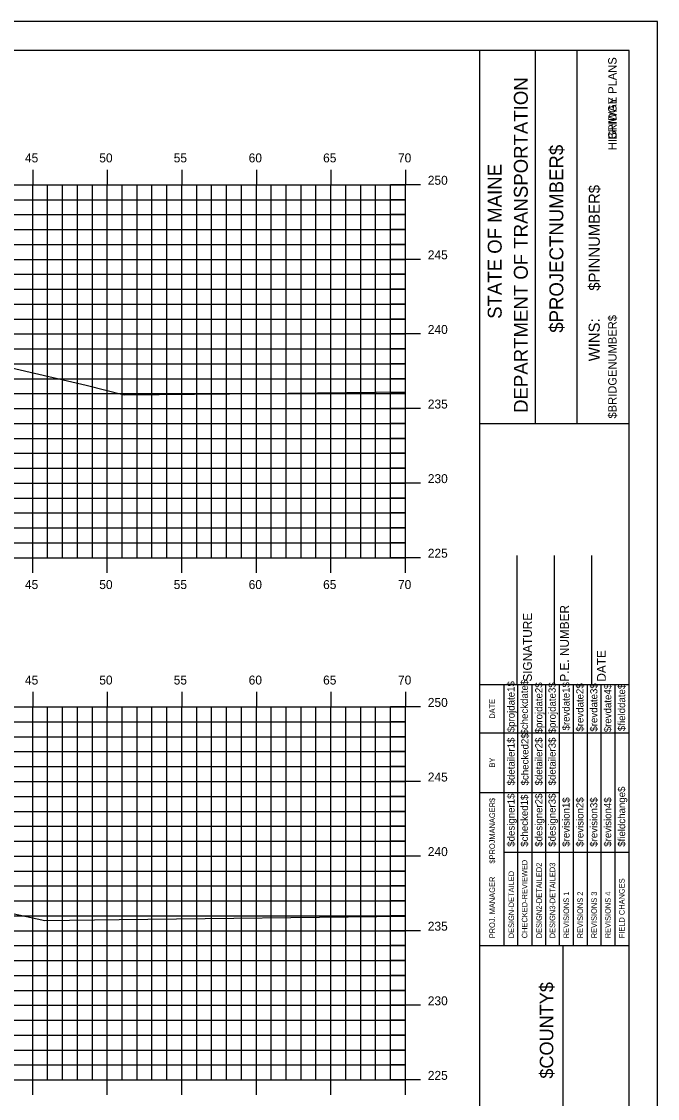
# Model space of a CAD drawing. Extents: x 1168600 to 1177589, y 610178 to 611246.
# Drawn here: x 1171903.3 to 1171946, y 610938.3 to 611010.5 of the extents above; entities that cross this region are included whole.
import ezdxf

# ---------------------------------------------------------------- set-up
doc = ezdxf.new("R2010")
doc.units = 0
for name, color, linetype in [('_Construction', 7, 'Continuous'), ('_Station Equation', 7, 'Continuous'), ('BORDER', 7, 'Continuous'), ('H_V ANNOTATION', 7, 'Continuous'), ('MAJOR', 7, 'Continuous'), ('MINOR', 7, 'Continuous')]:
    doc.layers.add(name, color=color, linetype=linetype)

msp = doc.modelspace()

# ---------------------------------------------------------------- linework, layer by layer
at = {"layer": '_Construction'}
for p, q in [((1171944.045, 611008.596), (1171784.045, 611008.596)), ((1171934.045, 610903.599), (1171934.045, 611008.599)), ((1171937.774, 610983.593), (1171937.774, 611008.593)), ((1171940.569, 610983.593), (1171940.569, 611008.593)), ((1171944.045, 610903.599), (1171944.045, 611008.599)), ((1171934.046, 610983.59), (1171944.045, 610983.59)), ((1171936.545, 610966.099), (1171936.545, 610974.747)), ((1171939.045, 610966.099), (1171939.045, 610974.747)), ((1171941.545, 610966.099), (1171941.545, 610974.747)), ((1171934.045, 610966.099), (1171944.045, 610966.099)), ((1171934.045, 610948.599), (1171944.045, 610948.599)), ((1171939.636, 610913.599), (1171939.636, 610948.599))]:
    msp.add_line(p, q, dxfattribs=at)
msp.add_lwpolyline([(1171775.952, 610900.537), (1171945.952, 610900.537), (1171945.952, 611010.537), (1171775.952, 611010.537)], close=True, dxfattribs=at)
for points in [[(1171935.66, 610962.849), (1171935.66, 610966.099)], [(1171936.593, 610948.602), (1171936.593, 610966.099)], [(1171937.524, 610966.099), (1171937.524, 610948.602)], [(1171938.456, 610948.602), (1171938.456, 610966.099)], [(1171939.388, 610948.602), (1171939.388, 610966.099)], [(1171940.319, 610948.602), (1171940.319, 610966.099)], [(1171941.251, 610948.602), (1171941.251, 610966.099)], [(1171942.183, 610948.602), (1171942.183, 610966.099)], [(1171943.115, 610948.602), (1171943.115, 610966.099)], [(1171935.661, 610948.602), (1171935.661, 610965.393)], [(1171934.045, 610962.849), (1171944.045, 610962.849)], [(1171934.045, 610958.849), (1171935.661, 610958.849)], [(1171935.66, 610958.849), (1171939.387, 610958.849)], [(1171935.66, 610954.849), (1171944.045, 610954.849)]]:
    msp.add_lwpolyline(points, dxfattribs=at)
at = {"layer": '_Station Equation'}
for points in [[(1171898.468, 610988.281), (1171907.628, 610986.166), (1171910.177, 610985.515), (1171917.251, 610985.589), (1171929.045, 610985.722)], [(1171898.468, 610988.281), (1171907.628, 610986.166), (1171910.176, 610985.515), (1171917.251, 610985.589), (1171929.045, 610985.722)], [(1171902.591, 610950.76), (1171904.864, 610950.277), (1171909.847, 610950.351), (1171929.045, 610950.563)], [(1171902.591, 610950.76), (1171904.864, 610950.277), (1171909.847, 610950.351), (1171929.045, 610950.563)]]:
    msp.add_lwpolyline(points, dxfattribs=at)
at = {"layer": 'MAJOR'}
for p, q in [((1171904.045, 611000.598), (1171904.045, 610999.596)), ((1171909.045, 611000.598), (1171909.045, 610999.596)), ((1171914.045, 611000.598), (1171914.045, 610999.596)), ((1171919.045, 611000.598), (1171919.045, 610999.596)), ((1171924.045, 611000.598), (1171924.045, 610999.596)), ((1171929.045, 611000.598), (1171929.045, 610999.596)), ((1171789.045, 610999.596), (1171929.045, 610999.596)), ((1171789.045, 610999.596), (1171929.045, 610999.596)), ((1171904.045, 610974.596), (1171904.045, 610999.596)), ((1171909.045, 610974.596), (1171909.045, 610999.596)), ((1171914.045, 610974.596), (1171914.045, 610999.596)), ((1171919.045, 610974.596), (1171919.045, 610999.596)), ((1171924.045, 610974.596), (1171924.045, 610999.596)), ((1171930.047, 610999.596), (1171928.043, 610999.596)), ((1171929.045, 610974.596), (1171929.045, 610999.596)), ((1171929.045, 610974.596), (1171929.045, 610999.596)), ((1171789.045, 610994.596), (1171929.045, 610994.596)), ((1171930.047, 610994.596), (1171928.043, 610994.596)), ((1171789.045, 610989.596), (1171929.045, 610989.596)), ((1171930.047, 610989.596), (1171928.043, 610989.596)), ((1171789.045, 610984.596), (1171929.045, 610984.596)), ((1171930.047, 610984.596), (1171928.043, 610984.596)), ((1171789.045, 610979.596), (1171929.045, 610979.596)), ((1171930.047, 610979.596), (1171928.043, 610979.596)), ((1171789.045, 610974.596), (1171929.045, 610974.596)), ((1171789.045, 610974.596), (1171929.045, 610974.596)), ((1171904.045, 610973.594), (1171904.045, 610974.596)), ((1171909.045, 610973.594), (1171909.045, 610974.596)), ((1171914.045, 610973.594), (1171914.045, 610974.596)), ((1171919.045, 610973.594), (1171919.045, 610974.596)), ((1171924.045, 610973.594), (1171924.045, 610974.596)), ((1171930.047, 610974.596), (1171928.043, 610974.596)), ((1171929.045, 610973.594), (1171929.045, 610974.596)), ((1171904.045, 610965.598), (1171904.045, 610964.596)), ((1171909.045, 610965.598), (1171909.045, 610964.596)), ((1171914.045, 610965.598), (1171914.045, 610964.596)), ((1171919.045, 610965.598), (1171919.045, 610964.596)), ((1171924.045, 610965.598), (1171924.045, 610964.596)), ((1171929.045, 610965.598), (1171929.045, 610964.596)), ((1171789.045, 610964.596), (1171929.045, 610964.596)), ((1171789.045, 610964.596), (1171929.045, 610964.596)), ((1171904.045, 610939.596), (1171904.045, 610964.596)), ((1171909.045, 610939.596), (1171909.045, 610964.596)), ((1171914.045, 610939.596), (1171914.045, 610964.596)), ((1171919.045, 610939.596), (1171919.045, 610964.596)), ((1171924.045, 610939.596), (1171924.045, 610964.596)), ((1171930.047, 610964.596), (1171928.043, 610964.596)), ((1171929.045, 610939.596), (1171929.045, 610964.596)), ((1171929.045, 610939.596), (1171929.045, 610964.596)), ((1171789.045, 610959.596), (1171929.045, 610959.596)), ((1171930.047, 610959.596), (1171928.043, 610959.596)), ((1171789.045, 610954.596), (1171929.045, 610954.596)), ((1171930.047, 610954.596), (1171928.043, 610954.596)), ((1171789.045, 610949.596), (1171929.045, 610949.596)), ((1171930.047, 610949.596), (1171928.043, 610949.596)), ((1171789.045, 610944.596), (1171929.045, 610944.596)), ((1171930.047, 610944.596), (1171928.043, 610944.596)), ((1171789.045, 610939.596), (1171929.045, 610939.596)), ((1171789.045, 610939.596), (1171929.045, 610939.596)), ((1171904.045, 610938.594), (1171904.045, 610939.596)), ((1171909.045, 610938.594), (1171909.045, 610939.596)), ((1171914.045, 610938.594), (1171914.045, 610939.596)), ((1171919.045, 610938.594), (1171919.045, 610939.596)), ((1171924.045, 610938.594), (1171924.045, 610939.596)), ((1171930.047, 610939.596), (1171928.043, 610939.596)), ((1171929.045, 610938.594), (1171929.045, 610939.596))]:
    msp.add_line(p, q, dxfattribs=at)
at = {"layer": 'MINOR'}
for p, q in [((1171905.045, 610974.596), (1171905.045, 610999.596)), ((1171906.045, 610974.596), (1171906.045, 610999.596)), ((1171907.045, 610974.596), (1171907.045, 610999.596)), ((1171908.045, 610974.596), (1171908.045, 610999.596)), ((1171910.045, 610974.596), (1171910.045, 610999.596)), ((1171911.045, 610974.596), (1171911.045, 610999.596)), ((1171912.045, 610974.596), (1171912.045, 610999.596)), ((1171913.045, 610974.596), (1171913.045, 610999.596)), ((1171915.045, 610974.596), (1171915.045, 610999.596)), ((1171916.045, 610974.596), (1171916.045, 610999.596)), ((1171917.045, 610974.596), (1171917.045, 610999.596)), ((1171918.045, 610974.596), (1171918.045, 610999.596)), ((1171920.045, 610974.596), (1171920.045, 610999.596)), ((1171921.045, 610974.596), (1171921.045, 610999.596)), ((1171922.045, 610974.596), (1171922.045, 610999.596)), ((1171923.045, 610974.596), (1171923.045, 610999.596)), ((1171925.045, 610974.596), (1171925.045, 610999.596)), ((1171926.045, 610974.596), (1171926.045, 610999.596)), ((1171927.045, 610974.596), (1171927.045, 610999.596)), ((1171928.045, 610974.596), (1171928.045, 610999.596)), ((1171789.045, 610998.596), (1171929.045, 610998.596)), ((1171929.045, 610998.596), (1171928.043, 610998.596)), ((1171789.045, 610997.596), (1171929.045, 610997.596)), ((1171929.045, 610997.596), (1171928.043, 610997.596)), ((1171789.045, 610996.596), (1171929.045, 610996.596)), ((1171929.045, 610996.596), (1171928.043, 610996.596)), ((1171789.045, 610995.596), (1171929.045, 610995.596)), ((1171929.045, 610995.596), (1171928.043, 610995.596)), ((1171789.045, 610993.596), (1171929.045, 610993.596)), ((1171929.045, 610993.596), (1171928.043, 610993.596)), ((1171789.045, 610992.596), (1171929.045, 610992.596)), ((1171929.045, 610992.596), (1171928.043, 610992.596)), ((1171789.045, 610991.596), (1171929.045, 610991.596)), ((1171929.045, 610991.596), (1171928.043, 610991.596)), ((1171789.045, 610990.596), (1171929.045, 610990.596)), ((1171929.045, 610990.596), (1171928.043, 610990.596)), ((1171789.045, 610988.596), (1171929.045, 610988.596)), ((1171929.045, 610988.596), (1171928.043, 610988.596)), ((1171789.045, 610987.596), (1171929.045, 610987.596)), ((1171929.045, 610987.596), (1171928.043, 610987.596)), ((1171789.045, 610986.596), (1171929.045, 610986.596)), ((1171929.045, 610986.596), (1171928.043, 610986.596)), ((1171789.045, 610985.596), (1171929.045, 610985.596)), ((1171929.045, 610985.596), (1171928.043, 610985.596)), ((1171789.045, 610983.596), (1171929.045, 610983.596)), ((1171929.045, 610983.596), (1171928.043, 610983.596)), ((1171789.045, 610982.596), (1171929.045, 610982.596)), ((1171929.045, 610982.596), (1171928.043, 610982.596)), ((1171789.045, 610981.596), (1171929.045, 610981.596)), ((1171929.045, 610981.596), (1171928.043, 610981.596)), ((1171789.045, 610980.596), (1171929.045, 610980.596)), ((1171929.045, 610980.596), (1171928.043, 610980.596)), ((1171789.045, 610978.596), (1171929.045, 610978.596)), ((1171929.045, 610978.596), (1171928.043, 610978.596)), ((1171789.045, 610977.596), (1171929.045, 610977.596)), ((1171929.045, 610977.596), (1171928.043, 610977.596)), ((1171789.045, 610976.596), (1171929.045, 610976.596)), ((1171929.045, 610976.596), (1171928.043, 610976.596)), ((1171789.045, 610975.596), (1171929.045, 610975.596)), ((1171929.045, 610975.596), (1171928.043, 610975.596)), ((1171905.045, 610939.596), (1171905.045, 610964.596)), ((1171906.045, 610939.596), (1171906.045, 610964.596)), ((1171907.045, 610939.596), (1171907.045, 610964.596)), ((1171908.045, 610939.596), (1171908.045, 610964.596)), ((1171910.045, 610939.596), (1171910.045, 610964.596)), ((1171911.045, 610939.596), (1171911.045, 610964.596)), ((1171912.045, 610939.596), (1171912.045, 610964.596)), ((1171913.045, 610939.596), (1171913.045, 610964.596)), ((1171915.045, 610939.596), (1171915.045, 610964.596)), ((1171916.045, 610939.596), (1171916.045, 610964.596)), ((1171917.045, 610939.596), (1171917.045, 610964.596)), ((1171918.045, 610939.596), (1171918.045, 610964.596)), ((1171920.045, 610939.596), (1171920.045, 610964.596)), ((1171921.045, 610939.596), (1171921.045, 610964.596)), ((1171922.045, 610939.596), (1171922.045, 610964.596)), ((1171923.045, 610939.596), (1171923.045, 610964.596)), ((1171925.045, 610939.596), (1171925.045, 610964.596)), ((1171926.045, 610939.596), (1171926.045, 610964.596)), ((1171927.045, 610939.596), (1171927.045, 610964.596)), ((1171928.045, 610939.596), (1171928.045, 610964.596)), ((1171789.045, 610963.596), (1171929.045, 610963.596)), ((1171929.045, 610963.596), (1171928.043, 610963.596)), ((1171789.045, 610962.596), (1171929.045, 610962.596)), ((1171929.045, 610962.596), (1171928.043, 610962.596)), ((1171789.045, 610961.596), (1171929.045, 610961.596)), ((1171929.045, 610961.596), (1171928.043, 610961.596)), ((1171789.045, 610960.596), (1171929.045, 610960.596)), ((1171929.045, 610960.596), (1171928.043, 610960.596)), ((1171789.045, 610958.596), (1171929.045, 610958.596)), ((1171929.045, 610958.596), (1171928.043, 610958.596)), ((1171789.045, 610957.596), (1171929.045, 610957.596)), ((1171929.045, 610957.596), (1171928.043, 610957.596)), ((1171789.045, 610956.596), (1171929.045, 610956.596)), ((1171929.045, 610956.596), (1171928.043, 610956.596)), ((1171789.045, 610955.596), (1171929.045, 610955.596)), ((1171929.045, 610955.596), (1171928.043, 610955.596)), ((1171789.045, 610953.596), (1171929.045, 610953.596)), ((1171929.045, 610953.596), (1171928.043, 610953.596)), ((1171789.045, 610952.596), (1171929.045, 610952.596)), ((1171929.045, 610952.596), (1171928.043, 610952.596)), ((1171789.045, 610951.596), (1171929.045, 610951.596)), ((1171929.045, 610951.596), (1171928.043, 610951.596)), ((1171789.045, 610950.596), (1171929.045, 610950.596)), ((1171929.045, 610950.596), (1171928.043, 610950.596)), ((1171789.045, 610948.596), (1171929.045, 610948.596)), ((1171929.045, 610948.596), (1171928.043, 610948.596)), ((1171789.045, 610947.596), (1171929.045, 610947.596)), ((1171929.045, 610947.596), (1171928.043, 610947.596)), ((1171789.045, 610946.596), (1171929.045, 610946.596)), ((1171929.045, 610946.596), (1171928.043, 610946.596)), ((1171789.045, 610945.596), (1171929.045, 610945.596)), ((1171929.045, 610945.596), (1171928.043, 610945.596)), ((1171789.045, 610943.596), (1171929.045, 610943.596)), ((1171929.045, 610943.596), (1171928.043, 610943.596)), ((1171789.045, 610942.596), (1171929.045, 610942.596)), ((1171929.045, 610942.596), (1171928.043, 610942.596)), ((1171789.045, 610941.596), (1171929.045, 610941.596)), ((1171929.045, 610941.596), (1171928.043, 610941.596)), ((1171789.045, 610940.596), (1171929.045, 610940.596)), ((1171929.045, 610940.596), (1171928.043, 610940.596))]:
    msp.add_line(p, q, dxfattribs=at)

# ---------------------------------------------------------------- texts
at = {"layer": '_Construction'}
for s, height, p in [('BRIDGE PLANS', 0.55901, (1171943.204, 611002.62)), ('HIGHWAY PLANS', 0.55901, (1171943.204, 611001.911)), ('DEPARTMENT OF TRANSPORTATION', 0.93176, (1171937.252, 610984.302)), ('$PROJECTNUMBER$', 0.93176, (1171939.637, 610989.675)), ('STATE OF MAINE', 0.93176, (1171935.501, 610990.608)), ('$PINNUMBER$', 0.74527, (1171942.082, 610992.493)), ('$BRIDGENUMBER$', 0.55901, (1171943.204, 610983.926)), ('P.E. NUMBER', 0.59055, (1171940.006, 610966.291)), ('SIGNATURE', 0.5906, (1171937.526, 610966.291)), ('DATE', 0.5906, (1171942.486, 610966.291)), ('$projdate1$', 0.48455, (1171936.368, 610962.899)), ('$checkdate$', 0.48455, (1171937.263, 610962.742)), ('$projdate2$', 0.48455, (1171938.232, 610962.821)), ('$projdate3$', 0.48455, (1171939.126, 610962.821)), ('$revdate1$', 0.4845, (1171940.058, 610963.017)), ('$revdate2$', 0.4845, (1171940.989, 610962.939)), ('$revdate3$', 0.4845, (1171941.921, 610962.939)), ('$revdate4$', 0.4845, (1171942.853, 610962.899)), ('$fielddate$', 0.48455, (1171943.784, 610962.978)), ('DATE', 0.3714, (1171935.05, 610963.805)), ('$detailer1$', 0.48455, (1171936.368, 610959.334)), ('$checked2$', 0.4845, (1171937.3, 610959.334)), ('$detailer2$', 0.48455, (1171938.232, 610959.334)), ('$detailer3$', 0.48455, (1171939.126, 610959.334)), ('BY', 0.3714, (1171935.05, 610960.534)), ('$designer1$', 0.48455, (1171936.368, 610955.222)), ('$checked1$', 0.4845, (1171937.263, 610955.222)), ('$designer2$', 0.48455, (1171938.232, 610955.222)), ('$designer3$', 0.48455, (1171939.126, 610955.222)), ('$fieldchange$', 0.48455, (1171943.784, 610955.222)), ('$PROJMANAGER$', 0.37275, (1171935.05, 610954.094)), ('$revision1$', 0.48455, (1171940.058, 610955.222)), ('$revision2$', 0.48455, (1171940.989, 610955.222)), ('$revision3$', 0.48455, (1171941.921, 610955.222)), ('$revision4$', 0.48455, (1171942.853, 610955.222)), ('CHECKED-REVIEWED', 0.37275, (1171937.226, 610949.087)), ('DESIGN2-DETAILED2', 0.37275, (1171938.195, 610949.087)), ('DESIGN3-DETAILED3', 0.37275, (1171939.09, 610949.087)), ('PROJ. MANAGER', 0.37275, (1171935.05, 610949.087)), ('DESIGN-DETAILED', 0.37275, (1171936.332, 610949.087)), ('FIELD CHANGES', 0.37275, (1171943.748, 610949.087)), ('REVISIONS 1', 0.37275, (1171940.021, 610949.087)), ('REVISIONS 2', 0.37275, (1171940.953, 610949.087)), ('REVISIONS 3', 0.37275, (1171941.885, 610949.087)), ('REVISIONS 4', 0.37275, (1171942.816, 610949.087)), ('$COUNTY$', 0.9072, (1171938.965, 610939.678))]:
    msp.add_text(s, height=height, rotation=90, dxfattribs=at).set_placement(p)
at = {"layer": 'BORDER'}
msp.add_text('WINS:', height=0.7453, rotation=90, dxfattribs=at).set_placement((1171942.08, 610987.764))
at = {"layer": 'H_V ANNOTATION'}
for s, p in [('45', (1171903.523, 611001.096)), ('50', (1171908.51, 611001.096)), ('55', (1171913.502, 611001.096)), ('60', (1171918.531, 611001.096)), ('65', (1171923.523, 611001.096)), ('70', (1171928.547, 611001.096)), ('250', (1171930.545, 610999.596)), ('245', (1171930.545, 610994.596)), ('240', (1171930.545, 610989.596)), ('235', (1171930.545, 610984.596)), ('230', (1171930.545, 610979.596)), ('225', (1171930.545, 610974.596)), ('50', (1171908.51, 610972.496)), ('60', (1171918.531, 610972.496)), ('65', (1171923.523, 610972.496)), ('70', (1171928.547, 610972.496)), ('45', (1171903.523, 610972.496)), ('55', (1171913.502, 610972.496)), ('45', (1171903.523, 610966.096)), ('50', (1171908.51, 610966.096)), ('55', (1171913.502, 610966.096)), ('60', (1171918.531, 610966.096)), ('65', (1171923.523, 610966.096)), ('70', (1171928.547, 610966.096)), ('250', (1171930.545, 610964.596)), ('245', (1171930.545, 610959.596)), ('240', (1171930.545, 610954.596)), ('235', (1171930.545, 610949.596)), ('230', (1171930.545, 610944.596)), ('225', (1171930.545, 610939.596))]:
    msp.add_text(s, height=0.6, dxfattribs=at).set_placement(p)

doc.saveas('drawing.dxf')
